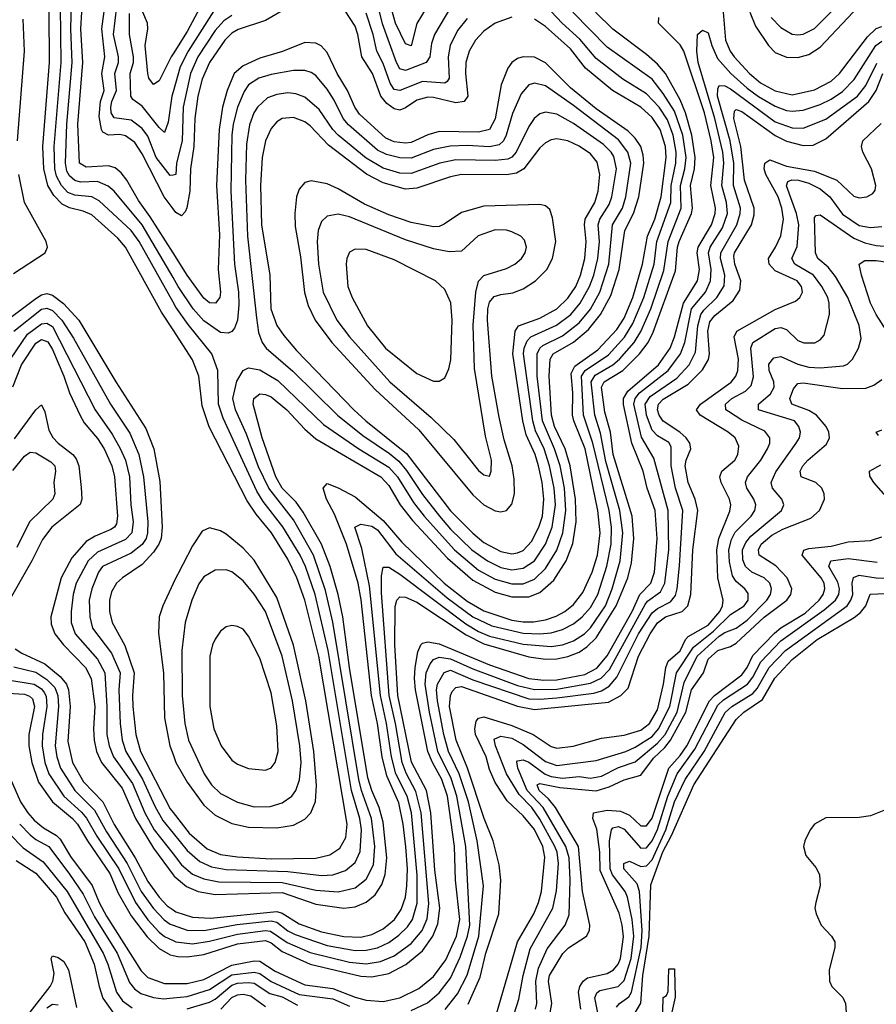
# Model space of a CAD drawing. Header units: inches. Extents: x 1649636 to 1815363, y 506543 to 641975.
# Tile 278 of 656: x 1689453 to 1692511, y 601047 to 604563. Entities that reach past the tile are written whole.
import ezdxf

# ---------------------------------------------------------------- set-up
doc = ezdxf.new("R2010")
doc.units = ezdxf.units.IN
doc.header["$MEASUREMENT"] = 0
doc.layers.add('B6680', color=7, linetype='Continuous')
doc.layers.add('B6690', color=7, linetype='Continuous')

msp = doc.modelspace()

# ---------------------------------------------------------------- linework, layer by layer
at = {"layer": 'B6680', "color": 5}
for points, elevation in [([(1690000, 603642.1), (1689890.4, 603830), (1689790.4, 603950.4), (1689768.5, 603968.5), (1689730, 603984.3), (1689670, 603982.5), (1689650, 603987.9), (1689630, 604004.9), (1689621.3, 604021.3), (1689616.5, 604050), (1689621.1, 604190), (1689640.1, 604410), (1689635.3, 604530), (1689638.4, 604670)], 740), ([(1690000, 603729.5), (1689918.2, 603858.2), (1689876.5, 603916.5), (1689835.2, 603990), (1689815.3, 604015.3), (1689793.1, 604033.1), (1689770, 604040.9), (1689690, 604036.4), (1689666.6, 604050), (1689659.8, 604190), (1689677.8, 604410), (1689671, 604530), (1689678.5, 604650)], 720), ([(1690000, 603455.5), (1689958.7, 603518.7), (1689830.6, 603750), (1689802.6, 603782.6), (1689710, 603865.6), (1689679.1, 603879.1), (1689630, 603890.2), (1689603.7, 603903.7), (1689574.3, 603934.3), (1689553.6, 603970), (1689538.8, 604030), (1689535.8, 604110), (1689559.6, 604410), (1689557.9, 604590)], 780), ([(1690000, 603553.6), (1689878.9, 603770), (1689850, 603809.9), (1689736.3, 603916.3), (1689709.7, 603929.7), (1689650, 603935.5), (1689625, 603945), (1689601.8, 603970), (1689584.2, 604004.2), (1689578.4, 604030), (1689576.2, 604110), (1689600.7, 604410), (1689598.9, 604610)], 760), ([(1690000, 603887.6), (1689968.6, 603930), (1689890, 604083.7), (1689863.7, 604123.7), (1689830, 604148), (1689810, 604152.1), (1689770, 604149.9), (1689750, 604160.9), (1689744.4, 604170), (1689736.5, 604216.5), (1689741.1, 604270), (1689753.7, 604310), (1689746.2, 604370), (1689757.1, 604430), (1689745.3, 604530), (1689757, 604610)], 680), ([(1690000, 604007.9), (1689990, 604006.1), (1689940, 604070), (1689910, 604146.6), (1689890, 604174), (1689850, 604203.8), (1689790, 604212), (1689779.3, 604230), (1689777.5, 604250), (1689781.9, 604270), (1689797.8, 604310), (1689791.8, 604370), (1689804.9, 604410), (1689805.6, 604430), (1689787.5, 604510), (1689799.8, 604610)], 660), ([(1690000, 604440.8), (1689993.2, 604430), (1689950, 604344.1), (1689930, 604330.9), (1689914.2, 604354.2), (1689910.4, 604370.4), (1689901.1, 604470), (1689910.2, 604530), (1689909, 604550), (1689891.7, 604590)], 620), ([(1689444.9, 604130), (1689470.2, 604450), (1689464.7, 604564.7)], 820), ([(1690000, 604305), (1689995.7, 604290), (1689983.2, 604196.8), (1689970, 604159.3), (1689950, 604177.9), (1689890, 604253.7), (1689857.1, 604277), (1689849.6, 604289.6), (1689847, 604370), (1689858.6, 604410), (1689858.5, 604430), (1689844.6, 604510), (1689844.9, 604584.9)], 640), ([(1689430, 603656.4), (1689543.5, 603730), (1689552.4, 603750), (1689547.2, 603770), (1689469.5, 603909.5), (1689450, 604010)], 820), ([(1689420.3, 603499.7), (1689510, 603567.5), (1689530, 603579.8), (1689550, 603584.9), (1689570, 603579.3), (1689608.8, 603548.8), (1689664, 603490), (1689796.4, 603270), (1689903.1, 603103.1), (1689931.9, 603030), (1689953.3, 602913.3), (1689960.9, 602750), (1689957.1, 602710), (1689949.8, 602690.2), (1689930, 602660.7), (1689890, 602617.6), (1689819.2, 602570), (1689798.3, 602550), (1689780.8, 602519.2), (1689772.8, 602490), (1689773.2, 602450), (1689782.5, 602410), (1689828.1, 602328.1), (1689861.5, 602230), (1689854.9, 602150), (1689857, 602110), (1689867.1, 602010), (1689883.9, 601950), (1689990, 601745.1), (1690000, 601732.1)], 780), ([(1689431.7, 603450), (1689530, 603529), (1689550, 603532.4), (1689570, 603523.7), (1689603.4, 603490), (1689644.9, 603424.9), (1689777.3, 603190), (1689845.7, 603085.7), (1689878.1, 603010), (1689895.1, 602930), (1689909.6, 602769.6), (1689909.3, 602730), (1689903.7, 602710), (1689890, 602689.2), (1689850, 602657.7), (1689748.5, 602610), (1689734.4, 602590), (1689710, 602530.7), (1689700.9, 602490), (1689702.6, 602430), (1689713.1, 602390), (1689780.3, 602300.3), (1689810.8, 602230), (1689806.2, 602170), (1689810.8, 602050), (1689818.1, 601990), (1689831.4, 601950), (1689891.2, 601851.2), (1689934.5, 601754.5), (1689963.3, 601703.3), (1690000, 601657.8)], 760), ([(1689419.7, 603350), (1689480.7, 603439.3), (1689530, 603476.3), (1689550, 603479.4), (1689570, 603467.1), (1689722.5, 603170), (1689782.6, 603082.6), (1689811.8, 603031.8), (1689830.9, 602990), (1689844.7, 602930), (1689849, 602830), (1689857.6, 602770), (1689852.5, 602730), (1689830, 602706.4), (1689730, 602661.5), (1689696.7, 602630), (1689654.5, 602550), (1689643.9, 602510), (1689636.1, 602450), (1689636.7, 602410), (1689650.4, 602370), (1689730, 602279.7), (1689756.2, 602230), (1689763.8, 602110), (1689764.3, 602010), (1689772.1, 601970), (1689787.7, 601930), (1689855.3, 601835.3), (1689899.7, 601730), (1689932.7, 601670), (1690000, 601583.7)], 740), ([(1689428.7, 603251.3), (1689458.6, 603330), (1689510, 603407.7), (1689530, 603420.9), (1689552.7, 603412.7), (1689570, 603384.6), (1689610.8, 603290), (1689630, 603230), (1689668.7, 603148.7), (1689683.2, 603123.2), (1689730, 603067.2), (1689754.7, 603030), (1689781.4, 602970), (1689790.6, 602930), (1689801.8, 602790), (1689797.8, 602762.2), (1689790.9, 602750), (1689778.3, 602741.7), (1689721.8, 602718.2), (1689690, 602699.2), (1689638.4, 602641.6), (1689601.2, 602570), (1689564, 602430), (1689564.7, 602404.7), (1689578.2, 602370), (1689608.6, 602330), (1689687.8, 602250), (1689708.2, 602210), (1689720.6, 602110), (1689716.3, 602030), (1689718.7, 601990), (1689727.2, 601950), (1689744.4, 601910), (1689819, 601819), (1689865.7, 601710), (1689930, 601604), (1690000, 601509.5)], 720), ([(1689434.5, 603065.5), (1689510, 603169.4), (1689530, 603187.1), (1689542.3, 603162.3), (1689556.4, 603096.4), (1689570.5, 603070.5), (1689590.1, 603050), (1689642.6, 603010), (1689654.7, 602994.7), (1689663.8, 602970), (1689672.2, 602892.2), (1689674, 602850), (1689668.1, 602831.9), (1689567.8, 602750), (1689533.9, 602706.1), (1689495.7, 602630), (1689404.2, 602470)], 680), ([(1689427.7, 602952.3), (1689470, 603004.1), (1689490, 603018), (1689510, 603015.5), (1689563.7, 602983.7), (1689577.7, 602970), (1689580.1, 602950), (1689574.4, 602910), (1689577.6, 602870), (1689571.5, 602850), (1689487.2, 602770), (1689442.1, 602677.9)], 660), ([(1690000, 602549), (1689963.8, 602470), (1689950.6, 602430), (1689948, 602372), (1689965.9, 602230), (1689969.2, 602070), (1689989.1, 601970), (1690000, 601938.9)], 820), ([(1689436.3, 602316.3), (1689460.4, 602300.4), (1689542.2, 602262.2), (1689597.6, 602217.6), (1689620.2, 602190), (1689626.9, 602170), (1689632.4, 602110), (1689625, 601985), (1689641, 601910), (1689681, 601841), (1689749.6, 601769.6), (1689790, 601689.3), (1689864.5, 601570), (1689910, 601485.8), (1689950, 601429.4), (1689979, 601399), (1690000, 601384)], 680), ([(1689431.3, 602251.3), (1689510, 602232.3), (1689550, 602206.2), (1689578.4, 602178.4), (1689588.8, 602150), (1689590.9, 602110), (1689579.8, 601970), (1689585.5, 601930), (1689598.6, 601890), (1689649.8, 601810), (1689719.7, 601739.7), (1689762.5, 601662.5), (1689836.7, 601550), (1689886.1, 601450), (1689930, 601389.1), (1689968.3, 601348.3), (1689990, 601333.1), (1690000, 601329.6)], 660), ([(1689410, 602205), (1689504.1, 602190), (1689530, 602173.6), (1689540.4, 602160.4), (1689547.1, 602147.1), (1689549.4, 602110), (1689533.9, 602010), (1689533.3, 601970), (1689542.7, 601910), (1689556.6, 601870), (1689610.2, 601790.2), (1689673.4, 601733.4), (1689691.7, 601711.6), (1689727.6, 601647.6), (1689806.9, 601530), (1689865.9, 601410), (1689910, 601348.4), (1689950, 601304.3), (1689970, 601288.9), (1690000, 601274.6)], 640), ([(1689410, 602158), (1689470, 602153.9), (1689487.7, 602147.7), (1689497.8, 602137.8), (1689505.9, 602110), (1689485.8, 602010), (1689485.8, 601970), (1689495.5, 601910), (1689520, 601840), (1689569.4, 601769.4), (1689641.3, 601710), (1689659.2, 601690), (1689694.3, 601630), (1689773.9, 601513.9), (1689804.1, 601444.1), (1689850, 601362.7), (1689907.7, 601287.7), (1689950, 601246.2), (1689990, 601223.8), (1690000, 601221.5)], 620), ([(1689385.6, 601930), (1689455.4, 601770), (1689481.7, 601730), (1689504.5, 601704.5), (1689537.1, 601677.1), (1689584.3, 601650), (1689596.6, 601636.6), (1689634.4, 601574.4), (1689711.5, 601471.5), (1689736.5, 601410), (1689762.1, 601362.1), (1689886.7, 601166.7), (1689910, 601142.9), (1689970, 601120.8), (1690000, 601121.1)], 580), ([(1689452.6, 601690), (1689490, 601651.4), (1689510, 601635.4), (1689556.5, 601610), (1689630, 601511.2), (1689679.6, 601439.6), (1689719.1, 601359.1), (1689800.3, 601230), (1689844.7, 601124.7), (1689862.2, 601102.2), (1689885.5, 601085.5), (1689930, 601070.6), (1689966.2, 601066.2), (1690000, 601069.9)], 560), ([(1689416, 601656), (1689465.4, 601605.4), (1689536.1, 601556.1), (1689622.3, 601450), (1689751.1, 601230), (1689767.8, 601190), (1689797.8, 601090), (1689819.8, 601059.8), (1689853.9, 601033.9)], 540), ([(1689440.1, 601560.1), (1689510, 601514.7), (1689584.3, 601430), (1689613.4, 601373.4), (1689685.3, 601270), (1689718.9, 601190), (1689735.8, 601110), (1689750, 601068.6), (1689790, 601011.6)], 520), ([(1689490, 601018.4), (1689561.1, 601110), (1689571.5, 601130), (1689576.3, 601156.3), (1689565.4, 601210), (1689570, 601219.5), (1689590, 601214.3), (1689610, 601199.5), (1689627.3, 601170), (1689654.9, 601034.9)], 480), ([(1689550, 601034), (1689570, 601047.2), (1689590, 601044.8)], 460)]:
    msp.add_lwpolyline(points, dxfattribs=dict(at, elevation=elevation))
at = {"layer": 'B6690', "color": 5}
for points, elevation in [([(1690930.5, 604650), (1690870.7, 604549.3), (1690850, 604469.2), (1690830, 604476.5), (1690793.8, 604550), (1690760.3, 604670)], 620), ([(1692134.7, 604570), (1692170, 604534.4), (1692210, 604511.1), (1692230, 604508.4), (1692250, 604511), (1692290, 604531), (1692450, 604693.3)], 640), ([(1690000, 601329.6), (1690050, 601311.8), (1690110.5, 601310.5), (1690228.6, 601331.4), (1690350, 601344.5), (1690370, 601340.7), (1690410, 601309.8), (1690436.2, 601296.2), (1690550, 601256.5), (1690650, 601238.9), (1690690, 601239.6), (1690730, 601249), (1690770, 601267.7), (1690806.6, 601293.4), (1690837, 601323), (1690855.4, 601350), (1690871.7, 601408.3), (1690871.7, 601508.3), (1690850.9, 601730.9), (1690836.3, 601790), (1690795.9, 601870), (1690779.9, 601930), (1690761.9, 602050), (1690740.2, 602150), (1690701.1, 602541.1), (1690674.3, 602674.3), (1690649.6, 602750.4), (1690670, 602761.8), (1690710, 602753.6), (1690730, 602741.2), (1690795.9, 602655.9), (1690978.2, 602498.2), (1691070, 602430.7), (1691138.5, 602398.5), (1691250, 602372), (1691310, 602369.8), (1691350, 602373.4), (1691390, 602384.9), (1691430, 602405.6), (1691460.7, 602430), (1691490, 602463.4), (1691516.5, 602510), (1691548.6, 602611.4), (1691563.7, 602690), (1691565.4, 602750), (1691556.4, 602810), (1691498.8, 603050), (1691465.6, 603150), (1691458.5, 603290), (1691471.8, 603310), (1691554.1, 603365.9), (1691611.2, 603428.8), (1691641.8, 603478.2), (1691680.9, 603570), (1691717.2, 603690), (1691727.7, 603770), (1691777.6, 603910), (1691778.8, 603970), (1691795.3, 604050), (1691796.1, 604090), (1691785.2, 604150), (1691764.7, 604204.7), (1691735.1, 604250), (1691690, 604297.9), (1691605.5, 604350), (1691510, 604424.3), (1691452.6, 604492.6), (1691389.6, 604550), (1691310, 604636.1)], 660), ([(1690412.6, 604607.4), (1690330, 604559.9), (1690233, 604527), (1690210, 604514.7), (1690184.9, 604490), (1690130.1, 604410), (1690103.5, 604350), (1690088.2, 604290), (1690077.7, 604210), (1690074.1, 604110), (1690061.8, 604030), (1690060.6, 603950), (1690049.1, 603890.9), (1690043.8, 603876.2), (1690030, 603861.9), (1690010, 603874.1), (1690000, 603887.6)], 680), ([(1690095.4, 604604.6), (1690050, 604519.9), (1690000, 604440.8)], 620), ([(1690146.1, 604593.9), (1690054.2, 604450), (1690025.7, 604394.3), (1690000, 604305)], 640), ([(1690000, 601274.6), (1690010, 601269.8), (1690070, 601263.2), (1690130, 601271.9), (1690230, 601297), (1690330, 601310.7), (1690348.2, 601308.2), (1690407.2, 601267.2), (1690490, 601232), (1690630, 601197.7), (1690690, 601191.3), (1690740.6, 601199.4), (1690790, 601220.1), (1690850, 601264.2), (1690889.1, 601310.9), (1690907.4, 601352.6), (1690913.6, 601406.4), (1690886.3, 601730), (1690867.2, 601807.2), (1690831.9, 601871.9), (1690817.7, 601910), (1690794.1, 602050), (1690771.2, 602150), (1690744.4, 602515.6), (1690743.8, 602576.2), (1690750, 602607.4), (1690770, 602607.2), (1690810, 602582.7), (1691045.5, 602405.5), (1691090, 602378), (1691130, 602361.8), (1691250, 602332.2), (1691350, 602323.9), (1691390, 602330.3), (1691430, 602345.1), (1691469.1, 602370), (1691490, 602391.4), (1691544.2, 602470), (1691567.7, 602530), (1691595.8, 602630), (1691605.4, 602730), (1691594.8, 602810), (1691544.5, 602984.5), (1691525.8, 603085.8), (1691505.6, 603150), (1691493.1, 603270), (1691506.6, 603293.4), (1691570, 603329.6), (1691593.9, 603350), (1691646, 603410), (1691670.4, 603449.6), (1691705.4, 603530), (1691752.6, 603667.4), (1691767.1, 603770), (1691813.4, 603890), (1691812.2, 603970), (1691827.5, 604030), (1691831.3, 604070), (1691819.7, 604150), (1691790, 604235.7), (1691750, 604299.2), (1691710, 604349.9), (1691550, 604464.6), (1691426.8, 604590)], 640), ([(1690000, 601221.5), (1690017.4, 601217.4), (1690050, 601216.6), (1690110, 601225), (1690230, 601262.4), (1690330, 601275.2), (1690350, 601265.9), (1690390, 601235.2), (1690490, 601190.2), (1690670, 601147.2), (1690710, 601144.4), (1690770, 601157.3), (1690831.5, 601188.5), (1690890, 601237.5), (1690927.5, 601290), (1690945.3, 601334.7), (1690951.9, 601390), (1690934.7, 601525.3), (1690920.6, 601730), (1690904.3, 601810), (1690851.8, 601911.8), (1690802.3, 602150), (1690792, 602330), (1690792.6, 602467.4), (1690798.4, 602490), (1690810, 602501.6), (1690830, 602500.6), (1690870, 602483.2), (1691046.1, 602366.1), (1691110, 602334.3), (1691270, 602288), (1691330, 602279.3), (1691370, 602280.7), (1691410, 602289.2), (1691450, 602304.5), (1691477.3, 602322.7), (1691510, 602355.8), (1691582.2, 602470), (1691623.1, 602570), (1691637.1, 602622.9), (1691645.5, 602710), (1691639.2, 602790), (1691571.4, 603010), (1691561.2, 603090), (1691541.6, 603161.6), (1691530, 603250), (1691538.6, 603270), (1691605.7, 603310), (1691665.1, 603370), (1691695.6, 603410), (1691713.7, 603446.3), (1691794.1, 603665.9), (1691800.7, 603750), (1691806.3, 603770), (1691851.4, 603870), (1691854, 603890), (1691846.8, 603970), (1691861.6, 604030), (1691864.3, 604070), (1691852.2, 604150), (1691829.8, 604229.8), (1691810, 604276.3), (1691757.5, 604370), (1691730, 604403.5), (1691690, 604438.7), (1691570, 604528.3), (1691508.6, 604590)], 620), ([(1691210, 604571.3), (1691150.2, 604550), (1691110, 604521.9), (1691079.9, 604490), (1691056.9, 604450), (1691045, 604410), (1691044, 604370), (1691052.1, 604290), (1691039.2, 604270), (1691010, 604265.4), (1690930, 604285.3), (1690910, 604286), (1690870, 604275.7), (1690830, 604248.2), (1690810, 604239.7), (1690790, 604244.6), (1690763.1, 604263.1), (1690741.8, 604290), (1690711.9, 604370), (1690673.7, 604430), (1690659.8, 604510), (1690650, 604539.5), (1690614, 604594)], 680), ([(1690990, 604606), (1690933.6, 604510), (1690922.9, 604477.1), (1690916.4, 604430), (1690904.2, 604410), (1690830, 604381), (1690810, 604386.5), (1690797.2, 604410), (1690748.1, 604548.1), (1690730, 604620.5)], 640), ([(1691964, 604590), (1691971.8, 604490), (1691988.5, 604450), (1692003.6, 604430), (1692057.5, 604370), (1692097.1, 604337.1), (1692150, 604309), (1692210, 604294.2), (1692290, 604311.8), (1692350, 604342.5), (1692379.7, 604370), (1692478.6, 604501.4), (1692510, 604531.2), (1692530, 604538.5)], 580), ([(1692059, 604590), (1692079.5, 604539.5), (1692125.7, 604470), (1692150, 604445.3), (1692190, 604428.5), (1692230, 604427.5), (1692270, 604438.4), (1692310, 604464.8), (1692448.7, 604611.3)], 620), ([(1690210, 604577.1), (1690181.7, 604558.3), (1690150, 604523.7), (1690088.9, 604430), (1690062.5, 604370), (1690036.5, 604250), (1690032.1, 604130), (1690012.3, 604050), (1690010, 604009.6), (1690000, 604007.9)], 660), ([(1690000, 601121.1), (1690050, 601121.6), (1690110, 601136), (1690210, 601187.1), (1690290, 601202.3), (1690310, 601200.9), (1690364.9, 601164.9), (1690470, 601116.4), (1690570, 601102.9), (1690650, 601071.8), (1690690, 601061.7), (1690750, 601057.3), (1690810.2, 601069.8), (1690877.2, 601102.8), (1690930, 601146.4), (1690974.3, 601205.7), (1691012.5, 601290), (1691023.6, 601350), (1691008.3, 601490), (1691004.6, 601610), (1690979.3, 601790), (1690959.5, 601850), (1690925.7, 601910), (1690910.1, 601950), (1690865.6, 602170), (1690861.9, 602210), (1690864.6, 602250), (1690874, 602306), (1690884.5, 602330), (1690890, 602336.5), (1690910, 602341.7), (1690950, 602333.9), (1691130, 602258.7), (1691270, 602209.7), (1691323.9, 602203.9), (1691370, 602205.3), (1691470, 602224.8), (1691512.9, 602247.1), (1691549.4, 602290.6), (1691639.5, 602450), (1691666, 602510), (1691705.2, 602550), (1691719.3, 602590), (1691728.7, 602710), (1691721.2, 602810), (1691693.2, 602890), (1691678.5, 602950), (1691637.3, 603050), (1691608.5, 603188.5), (1691608.5, 603210), (1691623.5, 603236.5), (1691732.5, 603330), (1691775, 603390), (1691790.4, 603429.6), (1691822.6, 603550), (1691872, 603630), (1691878.9, 603670), (1691871, 603730), (1691875.1, 603750), (1691922.8, 603830), (1691935.8, 603870), (1691936.3, 603890), (1691919.4, 603970), (1691931, 604070), (1691921.5, 604130), (1691896.7, 604230), (1691823.5, 604450), (1691810, 604473.3), (1691733.2, 604550), (1691734, 604570)], 580), ([(1690000, 601384), (1690010, 601376.9), (1690070, 601357.5), (1690134.1, 601354.1), (1690370, 601378.4), (1690390, 601372.5), (1690450, 601333.9), (1690530, 601305.6), (1690610, 601289.4), (1690670, 601287), (1690710, 601296.2), (1690750, 601316.3), (1690790.3, 601349.7), (1690814.9, 601385.1), (1690830.1, 601429.9), (1690835, 601470), (1690836.7, 601530), (1690831.2, 601608.8), (1690821.7, 601690), (1690806.6, 601766.6), (1690763, 601863), (1690746.7, 601930), (1690729.6, 602050), (1690709, 602150), (1690671.1, 602491.1), (1690660.5, 602550), (1690619.2, 602690), (1690576.6, 602796.6), (1690548.1, 602850), (1690535.8, 602890), (1690550, 602906), (1690590, 602891.2), (1690650, 602858.6), (1690750, 602774.4), (1690816.4, 602696.4), (1690968, 602550), (1691050, 602486.6), (1691110, 602451.5), (1691210, 602418.4), (1691250, 602412.3), (1691287.3, 602412.7), (1691330, 602420), (1691367.3, 602432.7), (1691399.1, 602450), (1691430, 602474.6), (1691462.8, 602517.2), (1691496.5, 602590), (1691515.2, 602650), (1691525, 602730), (1691516.6, 602810), (1691471, 603030), (1691430.4, 603130), (1691426.4, 603150), (1691427.7, 603230), (1691420.8, 603299.2), (1691434.6, 603325.4), (1691516.4, 603383.6), (1691583.9, 603456.1), (1691610, 603497.2), (1691641.1, 603570), (1691676.4, 603690), (1691693.8, 603790), (1691719.7, 603850), (1691742.6, 603930), (1691760.2, 604070), (1691757.5, 604110), (1691738.7, 604170), (1691710, 604213.3), (1691670, 604249.9), (1691568.7, 604310), (1691472.8, 604390), (1691418.6, 604458.6), (1691330, 604538.1), (1691290, 604564.6)], 680), ([(1691050, 604567.3), (1691016.1, 604523.9), (1690989.3, 604470), (1690982.4, 604430), (1690985.8, 604354.2), (1690978.5, 604341.5), (1690970, 604336.4), (1690890, 604342.2), (1690810, 604310.3), (1690790, 604313.6), (1690775.7, 604335.7), (1690750, 604406.2), (1690727.6, 604450), (1690714.1, 604510), (1690690, 604585.6)], 660), ([(1690850, 601024.8), (1690908.3, 601051.7), (1690950, 601087.9), (1690990, 601140.6), (1691025, 601215), (1691051.5, 601290), (1691059, 601330), (1691044.7, 601610), (1691013.7, 601790), (1690992.6, 601852.6), (1690945.8, 601950), (1690915.3, 602090), (1690899.6, 602190), (1690904.2, 602230), (1690917.7, 602262.3), (1690930, 602277.5), (1690950, 602286.5), (1690990, 602280.6), (1691070, 602245.2), (1691230, 602185), (1691290, 602170.6), (1691370, 602172.1), (1691490, 602193), (1691528.2, 602211.8), (1691558.1, 602241.9), (1691685.1, 602474.9), (1691694, 602486), (1691740.3, 602519.7), (1691755.8, 602550), (1691770.2, 602669.8), (1691767.8, 602810), (1691716.9, 602996.9), (1691672, 603072), (1691645.3, 603190), (1691649.5, 603210), (1691665.7, 603230), (1691767.3, 603310), (1691812, 603370), (1691826.9, 603410), (1691851.4, 603530), (1691900.9, 603590), (1691919.2, 603630), (1691921.1, 603670), (1691911.7, 603730), (1691917.3, 603750), (1691961, 603819), (1691979.7, 603870), (1691976.3, 603910), (1691959.5, 603970), (1691966.7, 604050), (1691962.7, 604090), (1691934.3, 604210), (1691874.7, 604410), (1691869.7, 604450.3), (1691872.4, 604510), (1691890, 604525.5), (1691910, 604515.2), (1691923.4, 604470), (1691943.7, 604423.7), (1691991.3, 604370), (1692050, 604317.6), (1692090, 604288), (1692150, 604253.4), (1692190, 604238.3), (1692210, 604235.7), (1692250, 604239.9), (1692310, 604259.9), (1692350, 604279), (1692390, 604306.7), (1692431, 604349), (1692509.4, 604470.6), (1692530, 604485.6)], 560), ([(1690000, 601509.5), (1690004, 601504), (1690047.8, 601467.8), (1690090, 601450), (1690150, 601439.4), (1690390, 601445.9), (1690510, 601405), (1690610, 601389.8), (1690650, 601394.6), (1690690, 601411.2), (1690722.1, 601437.9), (1690745.6, 601474.4), (1690757.1, 601510), (1690762.7, 601570), (1690750, 601697.2), (1690736.4, 601750), (1690709.4, 601810), (1690695.6, 601855.6), (1690629.5, 602250), (1690605.9, 602430), (1690589.1, 602510), (1690560.7, 602610), (1690529.7, 602690), (1690464.4, 602804.4), (1690439.4, 602839.4), (1690389.8, 602889.8), (1690367.4, 602930), (1690318.7, 603070), (1690286.5, 603190), (1690288.4, 603210), (1690310, 603227), (1690330, 603224.5), (1690350, 603215.4), (1690405.9, 603170), (1690470, 603100.9), (1690510, 603066.4), (1690742.3, 602930), (1690770, 602899.1), (1690811.1, 602830), (1690854.8, 602774.8), (1690979.7, 602639.7), (1691070, 602561.7), (1691150, 602518.5), (1691210, 602502), (1691270, 602501.7), (1691310, 602517.5), (1691359, 602561), (1691403.5, 602630), (1691427.3, 602692.7), (1691439.3, 602770), (1691436.7, 602850), (1691417.5, 602970), (1691400.4, 603030), (1691361.6, 603110), (1691351, 603150), (1691343.2, 603290), (1691346.1, 603350), (1691356.8, 603370), (1691430, 603411.5), (1691483.1, 603456.9), (1691526.6, 603510), (1691562.5, 603577.5), (1691593.1, 603670), (1691612.6, 603810), (1691643.9, 603870), (1691663.2, 603930), (1691680.3, 604050), (1691678.4, 604078.4), (1691669.7, 604110), (1691650, 604139.9), (1691624.3, 604164.3), (1691510, 604244.8), (1691419.4, 604319.4), (1691330, 604408.8), (1691290, 604428.4), (1691250, 604430.3), (1691230, 604423.7), (1691210, 604409.3), (1691195.2, 604390), (1691171.9, 604330), (1691150, 604208.9), (1691130, 604170), (1691090, 604160.9), (1690950, 604163), (1690910, 604151.5), (1690850, 604124.4), (1690830, 604121.7), (1690790, 604126.8), (1690759.7, 604139.7), (1690665.2, 604225.2), (1690649, 604250), (1690622.7, 604310), (1690585.5, 604370), (1690550, 604445.4), (1690529.2, 604469.2), (1690510, 604478.5), (1690470, 604481.3), (1690390.9, 604449.1), (1690310, 604425.2), (1690250, 604398.2), (1690218.8, 604370), (1690193.5, 604310), (1690176.8, 604250), (1690165.1, 604170), (1690155.6, 603970), (1690166, 603794), (1690161.4, 603670), (1690169.6, 603590), (1690166.9, 603570), (1690151.1, 603550), (1690130, 603551.8), (1690110, 603568.3), (1690050, 603650.8), (1690000, 603729.5)], 720), ([(1690000, 601583.7), (1690030, 601545.3), (1690070, 601511.3), (1690110, 601494.7), (1690164.1, 601484.1), (1690390, 601481.9), (1690510, 601454.4), (1690590, 601448.3), (1690650, 601463.2), (1690690, 601493.3), (1690715.1, 601544.9), (1690720.8, 601610), (1690708.7, 601710), (1690672.3, 601810), (1690663.4, 601850), (1690570.9, 602410.9), (1690544.1, 602524.1), (1690501.8, 602650), (1690430, 602777.1), (1690341.5, 602890), (1690305.5, 602965.5), (1690262.1, 603082.1), (1690223.2, 603170), (1690214.1, 603210), (1690227.9, 603272.1), (1690250, 603309.4), (1690270, 603319.6), (1690310, 603312.5), (1690374.5, 603274.5), (1690537.4, 603117.4), (1690663.6, 603030), (1690770, 602964.6), (1690800.8, 602930), (1690858.4, 602838.4), (1690896.6, 602790), (1691005.1, 602670), (1691090, 602597.6), (1691150, 602564.8), (1691210, 602547.7), (1691250, 602548.3), (1691290, 602564.9), (1691330, 602603), (1691370, 602669), (1691391.1, 602730), (1691402.6, 602810), (1691397.3, 602890), (1691382.1, 602970), (1691362.2, 603030), (1691319.4, 603130), (1691300.4, 603290), (1691299.4, 603370), (1691309, 603390), (1691320.4, 603399.6), (1691390, 603433.5), (1691450, 603479.9), (1691490.7, 603529.3), (1691524.2, 603590), (1691556.3, 603690), (1691568.7, 603830), (1691604.9, 603890), (1691617, 603930), (1691634.8, 604050), (1691624.1, 604090), (1691590, 604133.8), (1691430, 604256.1), (1691330, 604325.9), (1691290, 604335.6), (1691270, 604329.9), (1691242.4, 604297.6), (1691212.4, 604227.6), (1691189.8, 604150), (1691179.7, 604130), (1691164.2, 604115.8), (1691130, 604108.7), (1691050, 604113.4), (1690989.3, 604110.7), (1690930, 604099), (1690850, 604068.3), (1690810, 604069.1), (1690761.6, 604081.6), (1690730, 604096.7), (1690626.6, 604186.6), (1690607.6, 604210), (1690575.4, 604275.4), (1690550, 604314.7), (1690510, 604363.2), (1690493.5, 604373.5), (1690470, 604380.7), (1690430, 604381.4), (1690350, 604367.4), (1690306.1, 604353.9), (1690270, 604330.4), (1690254.1, 604305.9), (1690230, 604249.8), (1690214.5, 604190), (1690210, 604150), (1690206.3, 603950), (1690219.6, 603690), (1690233.9, 603590), (1690235.4, 603544.6), (1690230.1, 603489.9), (1690219.1, 603460.9), (1690210, 603449), (1690196.8, 603443.2), (1690170, 603445.5), (1690110, 603486.7), (1690072, 603530), (1690018.7, 603610), (1690000, 603642.1)], 740), ([(1690971.1, 601028.9), (1691015.6, 601084.4), (1691050, 601151.5), (1691091.7, 601290), (1691108.9, 601470), (1691086, 601630), (1691055.4, 601770), (1691021.7, 601870), (1690983.6, 601950), (1690967.1, 602010), (1690944, 602130), (1690941.1, 602170), (1690944.3, 602190), (1690968, 602232), (1690990, 602239.6), (1691070, 602205.5), (1691270, 602137.9), (1691310, 602136), (1691370, 602140.8), (1691501.7, 602158.3), (1691530, 602165.9), (1691556.6, 602183.4), (1691584.9, 602215.1), (1691661.9, 602370), (1691710, 602444.8), (1691730, 602460.4), (1691775.7, 602484.3), (1691793.2, 602506.8), (1691799.6, 602530), (1691808, 602612), (1691819.9, 602810), (1691793.9, 602890), (1691778.5, 602970), (1691777.8, 603037.8), (1691770, 603052.7), (1691730, 603076.8), (1691710, 603097.4), (1691690.6, 603150), (1691685.6, 603190), (1691702.9, 603217.1), (1691798, 603282), (1691842.4, 603330), (1691865.1, 603374.9), (1691872.9, 603470), (1691883.9, 603510), (1691894.5, 603525.5), (1691941.6, 603570), (1691967.4, 603612.6), (1691969.7, 603650), (1691954.5, 603710), (1691955.2, 603730), (1692012.9, 603830), (1692025.1, 603870), (1692025.8, 603890), (1692000.8, 603970), (1692002.1, 604050), (1691989.5, 604130), (1691944.1, 604290), (1691944.4, 604315.6), (1691950, 604328), (1691970, 604326.6), (1691990, 604315.1), (1692150, 604197.5), (1692210, 604175.9), (1692250, 604175.8), (1692330, 604207.9), (1692443.6, 604290), (1692472.8, 604327.2), (1692512.9, 604407.1)], 540), ([(1691053.2, 601046.8), (1691096.3, 601143.7), (1691116.6, 601230), (1691162.6, 601370), (1691170.7, 601490), (1691164.3, 601544.3), (1691142.7, 601630), (1691110.4, 601710), (1691051.2, 601890), (1691010.5, 601990), (1690987.3, 602110), (1690990.2, 602149.8), (1690996.6, 602163.4), (1691010, 602178.6), (1691030, 602181.4), (1691230, 602111.9), (1691290, 602100.1), (1691554.8, 602125.2), (1691598.5, 602150), (1691624.2, 602175.8), (1691662.2, 602290), (1691703.4, 602370), (1691730, 602409), (1691758.3, 602430), (1691817.8, 602450), (1691837.9, 602470), (1691848.1, 602510), (1691855.1, 602670), (1691873.2, 602810), (1691864.2, 602850), (1691838.7, 602910), (1691828.7, 602970), (1691831.5, 602990), (1691848.6, 603030), (1691845.1, 603050), (1691831.7, 603070), (1691809.5, 603090), (1691750, 603129.3), (1691735.7, 603150), (1691729.2, 603170), (1691732.7, 603190), (1691750, 603207.3), (1691839.1, 603260.9), (1691890, 603311.9), (1691911.2, 603348.8), (1691915.6, 603370), (1691908.6, 603450), (1691916.4, 603483.6), (1691934, 603506), (1692000.1, 603559.9), (1692023.5, 603596.5), (1692027.3, 603630), (1692005, 603690), (1692002.3, 603717.7), (1692004.5, 603730), (1692064.7, 603830), (1692074.3, 603865.7), (1692074.5, 603890), (1692040.3, 603990), (1692026.8, 604110), (1692001.8, 604210), (1692003.8, 604236.2), (1692010, 604241.5), (1692030, 604235.3), (1692150, 604148.9), (1692190, 604128.3), (1692250, 604113.4), (1692285.2, 604114.8), (1692330, 604137.4), (1692483.9, 604270), (1692510.4, 604310), (1692533.4, 604370)], 520), ([(1691144.2, 600975.8), (1691230.2, 601269.8), (1691288, 601370), (1691305.1, 601410), (1691315.4, 601450), (1691327.7, 601572.3), (1691320.7, 601610), (1691290, 601670.6), (1691250, 601719.9), (1691193.1, 601773.1), (1691150, 601839.2), (1691130, 601885.2), (1691118.3, 601930), (1691079.5, 602010), (1691076.9, 602030), (1691082.7, 602057.3), (1691090, 602068.6), (1691110, 602072.9), (1691210, 602041.8), (1691286.2, 602010), (1691350, 601967.6), (1691370, 601961.4), (1691428.1, 601968.1), (1691530, 601997.7), (1691610, 602008.1), (1691670, 602025.6), (1691701, 602050), (1691730, 602098.4), (1691750.9, 602190), (1691759.4, 602250), (1691767.4, 602272.6), (1691810, 602308.5), (1691829.1, 602350), (1691839.4, 602360.6), (1691910, 602401.1), (1691951.8, 602450), (1691961.3, 602470), (1691964.5, 602490), (1691945.2, 602570), (1691941.3, 602670), (1691948.5, 602710), (1691988.2, 602808.2), (1691990.7, 602830), (1691987, 602850), (1691956.4, 602910), (1691951.9, 602930), (1691959.7, 602950), (1692005.7, 602990), (1692016.2, 603010), (1692020.2, 603040.2), (1692006.7, 603070), (1691982, 603090), (1691881.5, 603150), (1691869.1, 603170), (1691882.6, 603190), (1691991.9, 603268.1), (1692008.9, 603290), (1692015.9, 603310), (1692018.7, 603350), (1692002.9, 603430), (1692013.1, 603450), (1692150, 603527.3), (1692222.5, 603557.5), (1692237.3, 603570), (1692246.6, 603590), (1692243.9, 603610), (1692227.9, 603630), (1692150, 603666.1), (1692127.6, 603690), (1692125.9, 603710), (1692151, 603750), (1692169.5, 603790.5), (1692179.4, 603850), (1692173, 603890), (1692159.8, 603930), (1692116.3, 604010), (1692110.8, 604030), (1692112.1, 604050), (1692130, 604061.9), (1692190, 604039.5), (1692290, 604021.4), (1692369.8, 603989.8), (1692430, 603931.9), (1692450, 603926), (1692476.9, 603930), (1692498.1, 603941.9), (1692506.2, 603953.8), (1692509.4, 603970.6), (1692493.5, 604030), (1692462.9, 604090), (1692457.5, 604110), (1692462.6, 604130), (1692528.5, 604191.5)], 480), ([(1691210.5, 600990), (1691235, 601065), (1691249.4, 601150), (1691274.6, 601245.4), (1691355.6, 601390), (1691368.5, 601451.5), (1691376.3, 601550), (1691370.9, 601590), (1691362.9, 601610), (1691310, 601707.6), (1691280.8, 601750), (1691235.6, 601795.6), (1691191, 601870), (1691151.1, 601970), (1691145.9, 601994.1), (1691170, 602004), (1691210, 601996.7), (1691250, 601974.5), (1691330, 601913.8), (1691370, 601899), (1691510, 601916.9), (1691616.8, 601950), (1691650, 601965.5), (1691710, 602003.1), (1691733.1, 602030), (1691773.1, 602110), (1691796.9, 602230), (1691857.7, 602322.3), (1691930, 602378.8), (1691990, 602439.3), (1692039.1, 602470), (1692053.5, 602490), (1692053.5, 602513.5), (1692041.2, 602530), (1692010, 602556.4), (1691997.3, 602577.3), (1691986.4, 602626.4), (1691984.5, 602670), (1691993.7, 602706.3), (1692007.1, 602732.9), (1692063.4, 602790), (1692076.7, 602810), (1692080.4, 602830), (1692073.9, 602850), (1692049, 602890), (1692043.7, 602910), (1692050.9, 602930), (1692098.8, 602990), (1692122.6, 603030), (1692130.4, 603050), (1692130.4, 603070), (1692112.9, 603092.9), (1692030, 603132.7), (1691983, 603163), (1691974, 603170), (1691972.6, 603190), (1691994.8, 603210), (1692044, 603236), (1692064.1, 603255.9), (1692072.5, 603287.5), (1692062.8, 603390), (1692070, 603410.1), (1692150, 603459.7), (1692170, 603463.9), (1692190, 603456.5), (1692230, 603416.8), (1692251.7, 603408.3), (1692291.2, 603408.8), (1692310, 603419.3), (1692323.9, 603436.1), (1692343.1, 603510), (1692342.3, 603550), (1692337.2, 603570), (1692316.4, 603610), (1692286.4, 603650), (1692219.9, 603690), (1692209.3, 603710), (1692227.7, 603752.3), (1692233.7, 603830), (1692226.1, 603870), (1692190.4, 603969.5), (1692195.3, 603984.7), (1692208.7, 603991.3), (1692232.7, 603990), (1692270, 603978.9), (1692310, 603958.1), (1692344.7, 603930), (1692390, 603868.5), (1692450, 603827.4), (1692490, 603820.3), (1692530, 603823.6)], 460), ([(1691294.1, 601030), (1691299.2, 601050), (1691295.3, 601130), (1691304.2, 601175.8), (1691335.1, 601244.9), (1691400.1, 601330), (1691413.9, 601366.1), (1691417.7, 601490), (1691413.7, 601570), (1691402.5, 601610), (1691321.9, 601750), (1691264, 601810), (1691230.6, 601890), (1691227.4, 601912.6), (1691230, 601916.8), (1691250, 601919.6), (1691270, 601911.4), (1691329, 601869), (1691350, 601860.3), (1691390, 601854.9), (1691450, 601859.8), (1691490, 601854.5), (1691530, 601861.3), (1691590, 601892), (1691650, 601913.1), (1691730, 601979.5), (1691756.4, 602010), (1691800, 602090), (1691824.5, 602195.5), (1691871, 602290), (1691950, 602360.8), (1691970, 602374.9), (1692010, 602390.4), (1692050, 602419), (1692119.6, 602490), (1692132.8, 602510), (1692136.8, 602530), (1692130, 602550.4), (1692110.2, 602570.2), (1692066.1, 602590), (1692043.4, 602610), (1692033.8, 602633.8), (1692033.3, 602670), (1692044.5, 602695.5), (1692062.1, 602717.9), (1692171.7, 602810), (1692180.5, 602830), (1692178, 602838), (1692173.6, 602850), (1692140.3, 602890), (1692135.7, 602910), (1692152.3, 602947.7), (1692225.1, 603050), (1692236.2, 603070), (1692239.9, 603090), (1692234.6, 603110), (1692218, 603130), (1692090.6, 603170), (1692089.9, 603190), (1692133.3, 603226.7), (1692146.2, 603250), (1692145.1, 603270), (1692128.3, 603310), (1692127.1, 603332.9), (1692144.9, 603355.1), (1692170, 603360.3), (1692230, 603332.1), (1692270, 603321.4), (1692310, 603319.9), (1692393, 603327), (1692407.6, 603332.4), (1692425.8, 603350), (1692446.8, 603390), (1692456, 603424), (1692449.1, 603470.9), (1692409.5, 603570), (1692365.3, 603645.3), (1692338.5, 603678.5), (1692302.3, 603710), (1692293.2, 603730), (1692290, 603856.3), (1692296.2, 603863.8), (1692310, 603865.5), (1692430, 603782.8), (1692470, 603766.3), (1692510, 603756.7), (1692612.6, 603747.4)], 440), ([(1692548.6, 603450), (1692510, 603510), (1692489.9, 603550), (1692457.5, 603650), (1692450, 603690.2), (1692470, 603702.5), (1692510, 603703.2), (1692550, 603696.6)], 420), ([(1690000, 601657.8), (1690050, 601595.8), (1690096.3, 601556.3), (1690137.9, 601537.9), (1690190, 601527.9), (1690410, 601520.9), (1690530, 601506.6), (1690570, 601508.8), (1690615.9, 601524.1), (1690650, 601553.4), (1690668.1, 601591.9), (1690672.8, 601670), (1690667.3, 601710), (1690636.9, 601810), (1690553.7, 602310), (1690507, 602510), (1690472.5, 602610), (1690453.9, 602650), (1690392.1, 602752.1), (1690322.3, 602842.3), (1690299.6, 602879.6), (1690179.5, 603139.5), (1690162.9, 603190), (1690160.3, 603310), (1690139, 603370), (1690053.6, 603473.6), (1690010, 603535.7), (1690000, 603553.6)], 760), ([(1690000, 601732.1), (1690057.5, 601657.5), (1690121.7, 601601.7), (1690170, 601581.5), (1690230, 601572.9), (1690350, 601566.3), (1690510, 601568.2), (1690559.9, 601580.1), (1690595.4, 601604.6), (1690617, 601643), (1690621.7, 601690), (1690520.6, 602290), (1690470.8, 602490), (1690441.4, 602570), (1690410, 602636.2), (1690351.4, 602730), (1690296.9, 602796.9), (1690264.9, 602844.9), (1690128.9, 603108.9), (1690103.6, 603183.6), (1690092.6, 603290), (1690070, 603348.2), (1690000, 603455.5)], 780), ([(1691337.9, 600970), (1691352.1, 601050), (1691340.3, 601130), (1691343.9, 601150), (1691391.6, 601228.4), (1691411.8, 601248.2), (1691476.3, 601290), (1691486.8, 601310), (1691488.2, 601330), (1691462.2, 601450), (1691446.9, 601610), (1691365.7, 601750), (1691340.4, 601780.4), (1691306.6, 601810), (1691299.9, 601830), (1691310, 601835.7), (1691380.9, 601820.9), (1691510, 601809.2), (1691557.1, 601822.9), (1691610, 601848.9), (1691670, 601865.6), (1691714.8, 601925.2), (1691756.1, 601963.9), (1691776.3, 601990), (1691830.4, 602090), (1691850.4, 602170), (1691893.7, 602230), (1691910, 602278.7), (1691945, 602310), (1691990, 602324.5), (1692010, 602336.5), (1692110.8, 602429.2), (1692191, 602490), (1692204.9, 602510), (1692208.5, 602530), (1692192.3, 602570), (1692152.3, 602612.3), (1692092.5, 602650), (1692090.3, 602670), (1692099.8, 602690), (1692137.7, 602722.3), (1692176.5, 602743.5), (1692277.3, 602782.7), (1692308.3, 602810), (1692325.3, 602850), (1692324.3, 602870), (1692316.4, 602890), (1692294.2, 602910), (1692242.6, 602930), (1692238.8, 602950), (1692248.4, 602970), (1692265.6, 602990), (1692333.1, 603046.9), (1692343.7, 603070), (1692340.9, 603090), (1692331.8, 603110), (1692297.3, 603150), (1692270, 603167.2), (1692209.4, 603190), (1692201.9, 603210), (1692215.2, 603244.8), (1692230, 603264.1), (1692250, 603265.5), (1692390, 603245.8), (1692473.6, 603246.4), (1692502.3, 603257.7), (1692530, 603277.3)], 420), ([(1692518.3, 603078.3), (1692510, 603090.3), (1692530, 603098.2)], 380), ([(1692554, 602850), (1692501.7, 602910), (1692487.6, 602932.4), (1692486.5, 602950), (1692526.9, 602973.1)], 380), ([(1690000, 601938.9), (1690010.1, 601910), (1690050, 601840.1), (1690110, 601758.5), (1690150, 601722.4), (1690210, 601691.9), (1690270, 601679.2), (1690370, 601676.5), (1690430, 601686.5), (1690470, 601707.5), (1690492.3, 601730), (1690508.7, 601771.3), (1690512.2, 601827.8), (1690502.4, 601950), (1690474.1, 602130), (1690430, 602329.8), (1690370, 602499.6), (1690290, 602633.1), (1690250, 602675.2), (1690190, 602725.5), (1690170, 602737.6), (1690130, 602748.2), (1690104.2, 602735.8), (1690070, 602684.4), (1690000.5, 602550), (1690000, 602549)], 820), ([(1691456.1, 601030), (1691446.9, 601090), (1691452, 601110), (1691464.4, 601130), (1691479.1, 601140.9), (1691550, 601157.3), (1691572.9, 601170), (1691588.6, 601190), (1691596.9, 601210), (1691608.3, 601288.3), (1691603.8, 601330), (1691592.3, 601372.3), (1691524.5, 601524.5), (1691523.2, 601590), (1691512.4, 601672.4), (1691498.7, 601710), (1691500.5, 601730), (1691550, 601740.2), (1691596.9, 601736.9), (1691630, 601722.2), (1691670, 601683.6), (1691690, 601683.6), (1691710, 601711.2), (1691769.9, 601889.9), (1691810, 601934.9), (1691834, 601970), (1691914.8, 602130), (1691932.5, 602150), (1692030, 602223.7), (1692049.5, 602250), (1692070, 602291.9), (1692147.7, 602372.3), (1692170, 602391.2), (1692256.6, 602443.4), (1692306.6, 602490), (1692320.8, 602510), (1692326.3, 602530), (1692323.9, 602550), (1692313.9, 602570), (1692246.1, 602650), (1692251.7, 602668.3), (1692270, 602674.2), (1692350, 602682.3), (1692410, 602698.3), (1692490, 602702.6), (1692530, 602716.1)], 380), ([(1691517.9, 601010), (1691506.3, 601070), (1691512.4, 601087.6), (1691523.3, 601096.7), (1691589, 601111), (1691610, 601132.1), (1691635.2, 601210), (1691645.1, 601290), (1691639.6, 601350), (1691623, 601430), (1691613.5, 601450), (1691569, 601509), (1691560.9, 601530), (1691557.9, 601630), (1691564.7, 601670), (1691570, 601677.3), (1691590, 601681.7), (1691610, 601672), (1691670, 601604.1), (1691690, 601605.1), (1691710, 601630.1), (1691730, 601670.5), (1691766.6, 601790), (1691799.2, 601870), (1691862.6, 601957.4), (1691944.5, 602115.5), (1691965.6, 602134.4), (1692050.4, 602189.6), (1692070, 602215.2), (1692098.7, 602270), (1692170, 602344.4), (1692325, 602455), (1692364.8, 602490), (1692376.3, 602510), (1692379.1, 602530), (1692373.7, 602553.7), (1692340.7, 602610), (1692348.5, 602630), (1692410, 602638.9), (1692514.1, 602625.9)], 360), ([(1691583.7, 601036.3), (1691594.3, 601050), (1691626.9, 601073.1), (1691637, 601090), (1691671.6, 601250), (1691674.5, 601310), (1691665.4, 601450), (1691656.5, 601476.5), (1691609.9, 601530), (1691609.9, 601550), (1691630, 601557.5), (1691670, 601539.2), (1691690, 601541.7), (1691710, 601562.3), (1691759.5, 601670), (1691790, 601770.1), (1691828.4, 601850), (1691896, 601950), (1691971, 602089), (1691995.3, 602110), (1692070, 602156.2), (1692085.5, 602174.5), (1692128.1, 602250), (1692186.6, 602310), (1692406.2, 602470), (1692420.1, 602490), (1692426.6, 602510), (1692424.6, 602550), (1692429.2, 602570.8), (1692450, 602578.8), (1692510, 602569.1), (1692550, 602568.3)], 340), ([(1691634.2, 600990), (1691670, 601051.5), (1691677.6, 601150), (1691699.7, 601290), (1691706.1, 601473.9), (1691748.5, 601591.5), (1691779.1, 601650), (1691859.1, 601830), (1692010, 602064.2), (1692038.2, 602090), (1692104.2, 602135.8), (1692148.1, 602211.9), (1692210, 602278.1), (1692299.2, 602350), (1692432.1, 602427.9), (1692454.5, 602445.5), (1692473.8, 602470), (1692489, 602511), (1692570, 602514.5)], 320), ([(1692650, 601784.5), (1692490, 601719.6), (1692450, 601713.3), (1692330, 601712.1), (1692290.3, 601690), (1692274.2, 601670), (1692255, 601630), (1692250.2, 601610), (1692258.6, 601578.6), (1692295.2, 601535.2), (1692307.7, 601510), (1692310.3, 601470), (1692294.3, 601410), (1692291.7, 601390), (1692295.6, 601370), (1692313.4, 601330), (1692350.4, 601290), (1692362.6, 601270), (1692362.3, 601250), (1692342.5, 601170), (1692343, 601130), (1692352.2, 601110), (1692391.2, 601071.2), (1692400.9, 601050), (1692410, 600917.3)], 320), ([(1690000, 601069.9), (1690050, 601075.3), (1690130, 601100.3), (1690210, 601152), (1690290, 601161.7), (1690310, 601156.3), (1690350, 601128.7), (1690450, 601082.4), (1690570, 601066.2), (1690630, 601040.8)], 560), ([(1691747.3, 600972.7), (1691750, 601071), (1691762, 601078), (1691767, 601093), (1691770, 601174), (1691790, 601174), (1691790.7, 601169.3), (1691792.8, 601072.8), (1691781, 601019)], 280), ([(1690050, 601031.1), (1690130, 601054.2), (1690150, 601065.6), (1690210, 601115.8), (1690230, 601122.2), (1690270, 601124.2), (1690290, 601122), (1690345.3, 601085.3), (1690390, 601073.9), (1690443.8, 601043.8)], 540), ([(1690170.4, 601029.6), (1690210, 601070.6), (1690230, 601080.6), (1690250, 601083.2), (1690277.6, 601077.6), (1690330, 601038.9)], 520)]:
    msp.add_lwpolyline(points, dxfattribs=dict(at, elevation=elevation))
for points, elevation in [([(1690410, 604301.5), (1690370, 604295.9), (1690336.8, 604283.2), (1690301.6, 604250), (1690289, 604230), (1690272.9, 604187.1), (1690261.9, 604118.1), (1690258.4, 603990), (1690266, 603790), (1690297.9, 603497.9), (1690305.7, 603445.7), (1690318.5, 603410), (1690333.1, 603390), (1690428.1, 603308.1), (1690587.1, 603150), (1690677.8, 603077.8), (1690773.2, 603013.2), (1690805.8, 602985.8), (1690832.9, 602952.9), (1690890, 602866.9), (1690950.9, 602790), (1690990, 602744), (1691066.4, 602670), (1691122.8, 602630), (1691170, 602606.9), (1691210, 602597.8), (1691250, 602603.7), (1691290, 602630.4), (1691329.7, 602690), (1691353.2, 602750), (1691364.8, 602830), (1691360.8, 602890), (1691344.5, 602970), (1691324.9, 603030), (1691294.5, 603094.5), (1691284.5, 603130), (1691250.9, 603370), (1691253.1, 603390), (1691264.3, 603415.7), (1691277.8, 603430), (1691368.6, 603471.4), (1691419.6, 603510), (1691453.8, 603550), (1691486.9, 603610), (1691502, 603650), (1691516.3, 603710), (1691522.1, 603770), (1691517.4, 603830), (1691523.6, 603850), (1691557.3, 603902.7), (1691566, 603930), (1691582.8, 604030), (1691573.9, 604073.9), (1691564.5, 604090), (1691537.3, 604117.3), (1691430, 604192), (1691370, 604225.7), (1691330, 604231.9), (1691310, 604225.8), (1691289.5, 604210), (1691270, 604181.1), (1691224.4, 604090), (1691210, 604071.7), (1691195.8, 604064.2), (1691150, 604059.3), (1691010, 604062), (1690952.9, 604050), (1690850, 604012.9), (1690810, 604014.9), (1690750, 604031.8), (1690690, 604068.5), (1690589.2, 604150), (1690570.3, 604170.3), (1690522.1, 604242.1), (1690470, 604286.1), (1690438.3, 604298.3)], 760), ([(1690430, 604213.3), (1690390, 604209.9), (1690370, 604198), (1690350, 604174.6), (1690330.4, 604129.6), (1690318.8, 604070), (1690312.6, 603970), (1690316.1, 603830), (1690345.9, 603650), (1690349.2, 603530), (1690371, 603471), (1690395, 603435), (1690440.9, 603380.9), (1690645, 603170), (1690688.2, 603130), (1690833.6, 603013.6), (1690990, 602809.4), (1691070, 602728.8), (1691110, 602696.1), (1691170, 602664.2), (1691210, 602655.5), (1691230, 602658.4), (1691250, 602667.6), (1691280.2, 602699.8), (1691306.4, 602750), (1691318.5, 602790), (1691323.7, 602850), (1691318, 602910), (1691304.6, 602970), (1691292.6, 603010), (1691260.8, 603080.8), (1691249, 603130), (1691213.3, 603370), (1691221.5, 603450), (1691233.7, 603470), (1691310, 603497.2), (1691370, 603530.7), (1691410, 603568.2), (1691437.7, 603610), (1691454.6, 603650), (1691470, 603710), (1691474.6, 603770), (1691468.5, 603830), (1691471.2, 603850), (1691505.3, 603910), (1691517.6, 603950), (1691523.2, 604010), (1691514.4, 604054.4), (1691490, 604084), (1691450, 604111.4), (1691410, 604130.3), (1691370, 604137.2), (1691350, 604133.3), (1691330, 604122.9), (1691310, 604104.6), (1691252.2, 604030), (1691226, 604014), (1691190, 604008.2), (1691030, 604009.4), (1690990, 604001.5), (1690870, 603960.8), (1690830, 603957.4), (1690750, 603980.2), (1690691.1, 604011.1), (1690555, 604115), (1690490, 604183.7), (1690470, 604198.3)], 780), ([(1690492.9, 603987.1), (1690470, 603980.7), (1690450, 603957.2), (1690441.1, 603930), (1690435.3, 603870), (1690436.4, 603823.6), (1690455.5, 603715.5), (1690468.8, 603588.8), (1690482.5, 603542.5), (1690507.9, 603490), (1690567.1, 603410), (1690722, 603242), (1690877.9, 603097.9), (1691070, 602865.6), (1691110.1, 602830), (1691150, 602808.9), (1691170, 602805.2), (1691190, 602810.1), (1691210, 602832.4), (1691218.9, 602870), (1691217.8, 602922.2), (1691211.2, 602970), (1691182.3, 603062.3), (1691163.7, 603143.7), (1691138.4, 603290), (1691122.3, 603490), (1691123.5, 603530), (1691130, 603553.8), (1691146.3, 603573.7), (1691170, 603581.8), (1691212.6, 603587.4), (1691250, 603601.7), (1691293.9, 603630), (1691334.8, 603670), (1691355.1, 603710), (1691366.3, 603770), (1691354.9, 603854.9), (1691345, 603885), (1691330, 603898.3), (1691310, 603902.3), (1691110, 603896.9), (1691030, 603874.5), (1690968, 603832), (1690950, 603824.7), (1690930, 603823.5), (1690850, 603838.4), (1690770, 603865.8), (1690683.6, 603903.6), (1690590, 603958.8), (1690550, 603976.4)], 820), ([(1690590, 603867.7), (1690550, 603861), (1690530, 603842.3), (1690518.5, 603810), (1690515.1, 603770), (1690519, 603690), (1690536.1, 603590), (1690584.2, 603490), (1690630.5, 603430), (1690774.2, 603270), (1690921.9, 603141.9), (1691003, 603063), (1691090, 602953.2), (1691110, 602936.9), (1691130, 602932.7), (1691136.2, 602950), (1691136.6, 602990), (1691115.8, 603075.9), (1691076.7, 603316.7), (1691071.7, 603471.7), (1691080.4, 603590), (1691091, 603629), (1691110, 603648.8), (1691190, 603674), (1691219.8, 603690), (1691244.2, 603710), (1691256.8, 603730), (1691261.6, 603750), (1691254.9, 603774.9), (1691242, 603790), (1691210, 603805), (1691190, 603811.1), (1691150, 603812.2), (1691089.2, 603790.8), (1691030, 603735.9), (1690986.1, 603733.9), (1690930, 603744.8), (1690830, 603776), (1690630, 603859)], 840), ([(1690650, 603742.9), (1690630, 603732), (1690620.2, 603710), (1690617.6, 603690), (1690624, 603610), (1690640.1, 603570), (1690694.8, 603470), (1690758.1, 603390), (1690870, 603298.7), (1690930, 603271.3), (1690950, 603271.5), (1690970, 603283.7), (1690984.4, 603315.6), (1690991.9, 603348.1), (1690996.7, 603490), (1690991.4, 603551.4), (1690970, 603599.1), (1690936.9, 603630), (1690790, 603705.4), (1690690, 603741.6)], 860), ([(1690190, 602598.3), (1690150, 602596.5), (1690110, 602573.3), (1690091.9, 602548.1), (1690066.9, 602490), (1690043.4, 602410), (1690031.5, 602310), (1690032.8, 602150), (1690041.6, 602050), (1690054.7, 601990), (1690110.6, 601870), (1690137.8, 601830), (1690170, 601799.6), (1690230, 601768.1), (1690290, 601752), (1690346.9, 601753.1), (1690390, 601766.2), (1690424.7, 601790), (1690438.9, 601810), (1690451.7, 601848.3), (1690457.2, 601910), (1690453.1, 601970), (1690426.6, 602130), (1690389.6, 602290), (1690330.6, 602450), (1690290, 602511.1), (1690250, 602559.1), (1690210, 602591.6)], 840), ([(1690210, 602399.7), (1690190, 602395.1), (1690170, 602379.7), (1690150, 602351.2), (1690140.5, 602330), (1690131.7, 602290), (1690131.6, 602110), (1690145.5, 602030), (1690171.8, 601970), (1690210, 601918.6), (1690230, 601904.7), (1690270, 601888.4), (1690330, 601883.2), (1690350, 601891.6), (1690364.5, 601910), (1690375.9, 601950), (1690370, 602041.2), (1690350, 602159.6), (1690310, 602283), (1690270, 602361.1), (1690250, 602386), (1690230, 602396.4)], 860)]:
    msp.add_lwpolyline(points, close=True, dxfattribs=dict(at, elevation=elevation))

doc.saveas('drawing.dxf')
